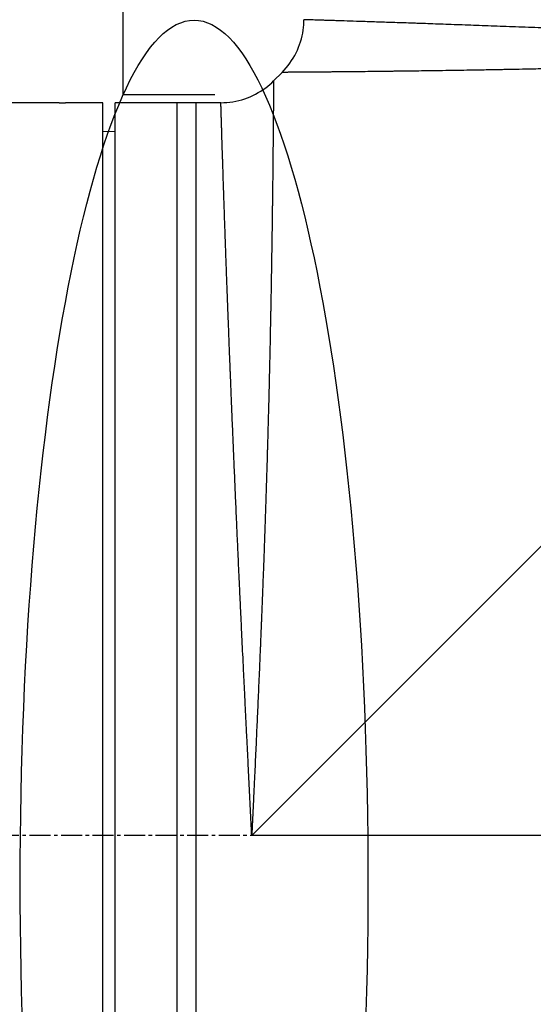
# Model space of a CAD drawing. Header units: millimetres. Extents: x 0 to 4378, y 0 to 2376.
# Tile 437 of 656: x 1530 to 1572, y 1222 to 1302. Entities that reach past the tile are written whole.
import ezdxf

# ---------------------------------------------------------------- set-up
doc = ezdxf.new("R2010")
doc.units = ezdxf.units.MM
doc.header["$LTSCALE"] = 0.2
doc.linetypes.add('CENTER2', pattern=[1.125, 0.75, -0.125, 0.125, -0.125])
doc.layers.add('02_Center Line', color=1, linetype='CENTER2')
doc.layers.add('13_After Rev.Num.', color=6, linetype='Continuous')
doc.styles.add('Rainbow-4.0 Style', font='malgunsl.ttf')
doc.dimstyles.new('Rainbow-4.0 Style', dxfattribs={"dimtxt": 3.5, "dimasz": 2.5, "dimexe": 1, "dimexo": 1, "dimgap": 1, "dimtad": 1, "dimdsep": 46, "dimtxsty": 'Rainbow-4.0 Style', "dimcen": 0, "dimclrd": 251, "dimclre": 251, "dimclrt": 7, "dimazin": 3, "dimtp": 0.1, "dimtm": 0.1, "dimtfac": 0.61, "dimtmove": 0, "dimatfit": 3, "dimfxl": 1, "dimlwd": -1, "dimlwe": -1, "dimarcsym": 1})

# ---------------------------------------------------------------- blocks, each defined once
blk = doc.blocks.new('*D124')
at = {"color": 251, "linetype": 'ByBlock', "transparency": 16777216}
for p, q in [((1483.192, 1869.115), (1834.854, 1869.115)), ((1829.854, 681.615), (1829.854, 1856.615)), ((1617.144, 669.115), (1834.854, 669.115))]:
    blk.add_line(p, q, dxfattribs=at)
at = {"color": 251, "transparency": 16777216}
for points in [[(1827.77, 1856.615), (1831.937, 1856.615), (1829.854, 1869.115)], [(1827.77, 681.615), (1831.937, 681.615), (1829.854, 669.115)]]:
    blk.add_solid(points, dxfattribs=at)
at = {"layer": 'Defpoints', "color": 0, "transparency": 16777216}
for p in [(1478.192, 1869.115), (1829.854, 1869.115), (1612.144, 669.115)]:
    blk.add_point(p, dxfattribs=at)
at = {"color": 7, "transparency": 16777216, "insert": (1815.753, 1269.115), "char_height": 17.5, "attachment_point": 5, "rotation": 90, "style": 'Rainbow-4.0 Style'}
blk.add_mtext('1200', dxfattribs=at)
blk = doc.blocks.new('*D128')
at = {"color": 251, "linetype": 'ByBlock', "transparency": 16777216}
for p, q in [((1612.144, 1499.208), (1612.144, 1484.303)), ((1463.744, 1300.63), (1463.744, 1494.303)), ((1599.644, 1489.303), (1476.244, 1489.303))]:
    blk.add_line(p, q, dxfattribs=at)
at = {"color": 251, "transparency": 16777216}
for points in [[(1476.244, 1491.386), (1476.244, 1487.219), (1463.744, 1489.303)], [(1599.644, 1491.386), (1599.644, 1487.219), (1612.144, 1489.303)]]:
    blk.add_solid(points, dxfattribs=at)
at = {"layer": 'Defpoints', "color": 0, "transparency": 16777216}
for p in [(1612.144, 1504.208), (1463.744, 1489.303), (1463.744, 1295.63)]:
    blk.add_point(p, dxfattribs=at)
at = {"color": 7, "transparency": 16777216, "insert": (1537.944, 1503.404), "char_height": 17.5, "attachment_point": 5, "style": 'Rainbow-4.0 Style'}
blk.add_mtext('148.4', dxfattribs=at)
blk = doc.blocks.new('A$C078f5041')
for p, q in [((-63.2, 736.1), (0, 799.3)), ((-61.443, 796.857), (-60.757, 797.543)), ((-78.7, 795.1), (-103.966, 795.1)), ((-75.2, 795.098), (-78.2, 795.098)), ((-75.2, 677.102), (-75.2, 795.098)), ((-74.2, 677.1), (-74.2, 795.1)), ((-65.685, 795.1), (-74.2, 795.1)), ((-69.2, 677.1), (-69.2, 795.1)), ((-67.7, 795.1), (-67.7, 677.1)), ((-75.2, 792.795), (-74.2, 792.813)), ((-0.175, 736.1), (-63.2, 736.1))]:
    blk.add_line(p, q)
for points, knots in [([(-60.757, 797.543), (-60.299, 798.001), (-59.911, 798.542), (-59.34, 799.694), (-59.147, 800.318), (-59.02, 801.225), (-59, 801.506), (-59, 801.785)], [0, 0, 0, 0, 0.1945418, 0.1945418, 0.385603, 0.385603, 0.4694914, 0.4694914, 0.4694914, 0.4694914]), ([(0, 799.3), (-0.015, 799.301), (-0.045, 799.302), (-0.106, 799.305), (-0.212, 799.31), (-0.364, 799.318), (-0.546, 799.326), (-0.789, 799.338), (-1.093, 799.353), (-1.578, 799.377), (-2.183, 799.406), (-2.908, 799.442), (-3.631, 799.478), (-4.593, 799.526), (-5.792, 799.586), (-7.225, 799.657), (-8.652, 799.728), (-10.073, 799.798), (-11.96, 799.891), (-13.835, 799.981), (-15.698, 800.07), (-16.858, 800.124), (-17.782, 800.168), (-18.474, 800.201), (-19.165, 800.233), (-19.854, 800.265), (-20.539, 800.297), (-21.446, 800.339), (-22.569, 800.391), (-23.899, 800.451), (-25.65, 800.53), (-27.795, 800.624), (-29.884, 800.715), (-31.521, 800.784), (-32.732, 800.836), (-33.925, 800.885), (-35.101, 800.933), (-36.066, 800.972), (-36.83, 801.003), (-37.587, 801.033), (-38.515, 801.07), (-39.603, 801.112), (-40.663, 801.154), (-42.042, 801.206), (-43.7, 801.268), (-45.27, 801.326), (-46.473, 801.369), (-47.349, 801.4), (-48.198, 801.431), (-49.021, 801.459), (-49.684, 801.482), (-50.201, 801.5), (-50.707, 801.517), (-51.318, 801.538), (-52.252, 801.569), (-53.336, 801.605), (-54.506, 801.644), (-55.547, 801.677), (-56.305, 801.701), (-56.846, 801.718), (-57.156, 801.728), (-57.387, 801.735), (-57.552, 801.741), (-57.709, 801.746), (-57.906, 801.752), (-58.129, 801.759), (-58.438, 801.768), (-58.677, 801.775), (-58.844, 801.78), (-58.934, 801.783), (-58.979, 801.785), (-58.997, 801.785), (-59, 801.785), (-59, 801.785), (-59, 801.785)], [-0.0000644, -0.0000644, -0.0000644, -0.0000644, -0.0000148, 0.0000348, 0.000134, 0.0003324, 0.0005308, 0.0007292, 0.001126, 0.0015228, 0.0023163, 0.0031099, 0.0039035, 0.0046971, 0.0062842, 0.0078714, 0.0094585, 0.0110457, 0.0126328, 0.0158071, 0.0173942, 0.0189814, 0.019775, 0.0205685, 0.0213621, 0.0221557, 0.0229493, 0.0237428, 0.02533, 0.0269171, 0.0285043, 0.0316786, 0.0348529, 0.03644, 0.0380272, 0.0396143, 0.0412015, 0.0427886, 0.0435822, 0.0443758, 0.0459629, 0.04755, 0.0491372, 0.0507243, 0.0538986, 0.0570729, 0.0586601, 0.0602472, 0.0618344, 0.0634215, 0.0650087, 0.0658022, 0.0665958, 0.068183, 0.0697701, 0.0729444, 0.0761187, 0.079293, 0.0824673, 0.0840544, 0.0856416, 0.0864352, 0.0872287, 0.0880223, 0.0888159, 0.090403, 0.0919902, 0.0951645, 0.0967516, 0.0983388, 0.0999259, 0.1007195, 0.1015131, 0.1015159, 0.1015159, 0.1015159, 0.1015159]), ([(0, 799.3), (-0.121, 799.294), (-0.244, 799.288), (-0.366, 799.282), (-0.488, 799.276), (-0.61, 799.27), (-0.732, 799.264), (-0.977, 799.252), (-1.22, 799.241), (-1.463, 799.229), (-1.713, 799.217), (-1.962, 799.205), (-2.211, 799.193), (-2.448, 799.182), (-2.685, 799.17), (-2.92, 799.159), (-3.408, 799.136), (-3.892, 799.113), (-4.372, 799.091), (-4.381, 799.09), (-4.39, 799.09), (-4.399, 799.09), (-4.875, 799.067), (-5.349, 799.045), (-5.819, 799.024), (-6.793, 798.979), (-7.753, 798.935), (-8.696, 798.892), (-8.701, 798.892), (-8.705, 798.892), (-8.709, 798.892), (-9.423, 798.86), (-10.128, 798.828), (-10.824, 798.797), (-11.068, 798.787), (-11.312, 798.776), (-11.554, 798.765), (-11.726, 798.758), (-11.897, 798.751), (-12.067, 798.743), (-12.757, 798.714), (-13.438, 798.685), (-14.108, 798.656), (-14.203, 798.652), (-14.298, 798.648), (-14.393, 798.645), (-14.973, 798.62), (-15.546, 798.597), (-16.111, 798.574), (-16.483, 798.559), (-16.851, 798.544), (-17.215, 798.529), (-17.508, 798.517), (-17.798, 798.506), (-18.086, 798.494), (-18.265, 798.487), (-18.443, 798.48), (-18.62, 798.474), (-19.091, 798.455), (-19.557, 798.437), (-20.016, 798.42), (-20.659, 798.395), (-21.291, 798.371), (-21.911, 798.349), (-22.204, 798.338), (-22.494, 798.327), (-22.781, 798.317), (-23.053, 798.307), (-23.323, 798.297), (-23.591, 798.288), (-24.198, 798.266), (-24.793, 798.245), (-25.377, 798.225), (-25.411, 798.224), (-25.445, 798.223), (-25.479, 798.222), (-26.035, 798.203), (-26.579, 798.185), (-27.114, 798.167), (-27.452, 798.156), (-27.786, 798.145), (-28.116, 798.135), (-28.346, 798.127), (-28.574, 798.12), (-28.8, 798.113), (-29.361, 798.096), (-29.91, 798.079), (-30.446, 798.063), (-30.528, 798.06), (-30.61, 798.058), (-30.691, 798.055), (-31.148, 798.042), (-31.596, 798.029), (-32.035, 798.016), (-32.432, 798.005), (-32.822, 797.994), (-33.204, 797.984), (-33.329, 797.98), (-33.452, 797.977), (-33.575, 797.974), (-33.758, 797.969), (-33.94, 797.964), (-34.12, 797.959), (-34.613, 797.946), (-35.094, 797.934), (-35.563, 797.922), (-35.593, 797.921), (-35.623, 797.92), (-35.653, 797.92), (-36.063, 797.909), (-36.463, 797.9), (-36.853, 797.89), (-36.885, 797.889), (-36.917, 797.889), (-36.949, 797.888), (-37.32, 797.879), (-37.682, 797.871), (-38.036, 797.863), (-38.13, 797.861), (-38.224, 797.858), (-38.316, 797.856), (-38.755, 797.847), (-39.181, 797.837), (-39.594, 797.828), (-39.843, 797.823), (-40.087, 797.818), (-40.326, 797.813), (-40.493, 797.81), (-40.658, 797.806), (-40.821, 797.803), (-41.21, 797.795), (-41.587, 797.788), (-41.952, 797.781), (-42.013, 797.78), (-42.074, 797.778), (-42.137, 797.777), (-42.197, 797.776), (-42.26, 797.775), (-42.325, 797.774), (-42.384, 797.773), (-42.445, 797.771), (-42.51, 797.77), (-42.514, 797.77), (-42.517, 797.77), (-42.52, 797.77), (-42.535, 797.77), (-42.551, 797.769), (-42.566, 797.769), (-42.632, 797.768), (-42.704, 797.767), (-42.779, 797.765), (-42.85, 797.764), (-42.925, 797.762), (-43.001, 797.761), (-43.075, 797.76), (-43.15, 797.758), (-43.225, 797.757), (-43.238, 797.757), (-43.251, 797.756), (-43.263, 797.756), (-43.681, 797.748), (-44.086, 797.741), (-44.479, 797.734), (-44.516, 797.734), (-44.553, 797.733), (-44.589, 797.732), (-44.949, 797.726), (-45.299, 797.72), (-45.638, 797.714), (-45.955, 797.709), (-46.263, 797.704), (-46.563, 797.699), (-46.635, 797.698), (-46.706, 797.697), (-46.776, 797.696), (-47.139, 797.69), (-47.49, 797.685), (-47.829, 797.68), (-48.034, 797.677), (-48.234, 797.674), (-48.43, 797.671), (-48.566, 797.67), (-48.7, 797.668), (-48.832, 797.666), (-49.148, 797.661), (-49.452, 797.657), (-49.746, 797.653), (-49.806, 797.653), (-49.866, 797.652), (-49.926, 797.651), (-49.985, 797.65), (-50.045, 797.649), (-50.106, 797.649), (-50.133, 797.648), (-50.161, 797.648), (-50.189, 797.647), (-50.195, 797.647), (-50.201, 797.647), (-50.208, 797.647), (-50.271, 797.646), (-50.337, 797.646), (-50.404, 797.645), (-50.47, 797.644), (-50.536, 797.643), (-50.603, 797.642), (-50.641, 797.642), (-50.679, 797.641), (-50.716, 797.641), (-50.821, 797.639), (-50.925, 797.638), (-51.027, 797.636), (-51.245, 797.634), (-51.458, 797.631), (-51.666, 797.628), (-51.723, 797.628), (-51.78, 797.627), (-51.836, 797.626), (-52.087, 797.623), (-52.33, 797.62), (-52.566, 797.617), (-52.837, 797.614), (-53.098, 797.611), (-53.35, 797.608), (-53.384, 797.608), (-53.418, 797.607), (-53.452, 797.607), (-53.732, 797.604), (-54.001, 797.601), (-54.259, 797.598), (-54.419, 797.597), (-54.574, 797.595), (-54.726, 797.594), (-54.827, 797.593), (-54.926, 797.592), (-55.024, 797.591), (-55.261, 797.589), (-55.488, 797.587), (-55.704, 797.585), (-55.757, 797.584), (-55.809, 797.584), (-55.861, 797.583), (-55.896, 797.583), (-55.932, 797.582), (-55.968, 797.582), (-56.019, 797.582), (-56.071, 797.581), (-56.123, 797.581), (-56.158, 797.58), (-56.194, 797.58), (-56.229, 797.58), (-56.41, 797.578), (-56.586, 797.576), (-56.758, 797.574), (-56.863, 797.573), (-56.966, 797.573), (-57.067, 797.572), (-57.129, 797.571), (-57.189, 797.57), (-57.25, 797.57), (-57.407, 797.569), (-57.561, 797.567), (-57.71, 797.566), (-57.745, 797.566), (-57.779, 797.565), (-57.813, 797.565), (-57.849, 797.565), (-57.885, 797.565), (-57.918, 797.564), (-57.952, 797.564), (-57.983, 797.564), (-58.013, 797.564), (-58.019, 797.563), (-58.026, 797.563), (-58.032, 797.563), (-58.047, 797.563), (-58.061, 797.563), (-58.075, 797.563), (-58.095, 797.563), (-58.114, 797.563), (-58.133, 797.562), (-58.146, 797.562), (-58.159, 797.562), (-58.173, 797.562), (-58.224, 797.561), (-58.279, 797.561), (-58.336, 797.56), (-58.395, 797.56), (-58.457, 797.559), (-58.521, 797.558), (-58.587, 797.558), (-58.656, 797.557), (-58.727, 797.556), (-58.77, 797.556), (-58.814, 797.556), (-58.859, 797.555), (-58.887, 797.555), (-58.916, 797.555), (-58.945, 797.555), (-59.017, 797.554), (-59.09, 797.554), (-59.165, 797.554), (-59.237, 797.553), (-59.309, 797.553), (-59.382, 797.553), (-59.414, 797.552), (-59.445, 797.552), (-59.476, 797.552), (-59.497, 797.552), (-59.518, 797.552), (-59.538, 797.552), (-59.558, 797.551), (-59.576, 797.551), (-59.593, 797.551), (-59.601, 797.551), (-59.608, 797.551), (-59.615, 797.551), (-59.674, 797.551), (-59.729, 797.55), (-59.78, 797.55), (-59.832, 797.55), (-59.88, 797.55), (-59.926, 797.55), (-59.972, 797.549), (-60.015, 797.549), (-60.055, 797.549), (-60.06, 797.549), (-60.065, 797.549), (-60.07, 797.549), (-60.105, 797.548), (-60.138, 797.548), (-60.169, 797.548), (-60.205, 797.548), (-60.238, 797.547), (-60.269, 797.547), (-60.301, 797.546), (-60.33, 797.546), (-60.356, 797.546), (-60.383, 797.545), (-60.407, 797.545), (-60.428, 797.545), (-60.433, 797.545), (-60.438, 797.545), (-60.443, 797.545), (-60.446, 797.545), (-60.449, 797.545), (-60.452, 797.545), (-60.453, 797.545), (-60.454, 797.545), (-60.455, 797.545), (-60.469, 797.544), (-60.483, 797.544), (-60.497, 797.544), (-60.51, 797.544), (-60.523, 797.544), (-60.536, 797.544), (-60.54, 797.544), (-60.544, 797.544), (-60.548, 797.544), (-60.578, 797.544), (-60.605, 797.544), (-60.628, 797.544), (-60.648, 797.544), (-60.665, 797.544), (-60.68, 797.544), (-60.682, 797.544), (-60.685, 797.544), (-60.687, 797.544), (-60.704, 797.544), (-60.718, 797.543), (-60.729, 797.543), (-60.732, 797.543), (-60.735, 797.543), (-60.738, 797.543), (-60.744, 797.543), (-60.748, 797.543), (-60.751, 797.543), (-60.755, 797.543), (-60.757, 797.543), (-60.757, 797.543), (-60.757, 797.543), (-60.757, 797.543), (-60.757, 797.543)], [0, 0, 0, 0, 0.0014582, 0.0014582, 0.0014582, 0.0029295, 0.0029295, 0.0029295, 0.0058987, 0.0058987, 0.0058987, 0.0089592, 0.0089592, 0.0089592, 0.0118693, 0.0118693, 0.0118693, 0.0178873, 0.0178873, 0.0178873, 0.017997, 0.017997, 0.017997, 0.0239681, 0.0239681, 0.0239681, 0.0363443, 0.0363443, 0.0363443, 0.0364008, 0.0364008, 0.0364008, 0.0457618, 0.0457618, 0.0457618, 0.0490535, 0.0490535, 0.0490535, 0.0513847, 0.0513847, 0.0513847, 0.0608221, 0.0608221, 0.0608221, 0.0621609, 0.0621609, 0.0621609, 0.0703585, 0.0703585, 0.0703585, 0.0757423, 0.0757423, 0.0757423, 0.0800603, 0.0800603, 0.0800603, 0.0827366, 0.0827366, 0.0827366, 0.0898577, 0.0898577, 0.0898577, 0.0998212, 0.0998212, 0.0998212, 0.1045193, 0.1045193, 0.1045193, 0.1089687, 0.1089687, 0.1089687, 0.1190636, 0.1190636, 0.1190636, 0.119652, 0.119652, 0.119652, 0.1292845, 0.1292845, 0.1292845, 0.1353798, 0.1353798, 0.1353798, 0.1396373, 0.1396373, 0.1396373, 0.1501983, 0.1501983, 0.1501983, 0.1518151, 0.1518151, 0.1518151, 0.1608855, 0.1608855, 0.1608855, 0.1690935, 0.1690935, 0.1690935, 0.1717653, 0.1717653, 0.1717653, 0.1757473, 0.1757473, 0.1757473, 0.1866814, 0.1866814, 0.1866814, 0.187386, 0.187386, 0.187386, 0.1969813, 0.1969813, 0.1969813, 0.1977672, 0.1977672, 0.1977672, 0.2069115, 0.2069115, 0.2069115, 0.2093349, 0.2093349, 0.2093349, 0.2208126, 0.2208126, 0.2208126, 0.2277152, 0.2277152, 0.2277152, 0.2325259, 0.2325259, 0.2325259, 0.244038, 0.244038, 0.244038, 0.2459654, 0.2459654, 0.2459654, 0.2478421, 0.2478421, 0.2478421, 0.2495275, 0.2495275, 0.2495275, 0.249613, 0.249613, 0.249613, 0.25, 0.25, 0.25, 0.2516476, 0.2516476, 0.2516476, 0.2532106, 0.2532106, 0.2532106, 0.2547284, 0.2547284, 0.2547284, 0.2549863, 0.2549863, 0.2549863, 0.2634289, 0.2634289, 0.2634289, 0.2642221, 0.2642221, 0.2642221, 0.271998, 0.271998, 0.271998, 0.2792489, 0.2792489, 0.2792489, 0.280977, 0.280977, 0.280977, 0.289879, 0.289879, 0.289879, 0.2952613, 0.2952613, 0.2952613, 0.2989833, 0.2989833, 0.2989833, 0.3079141, 0.3079141, 0.3079141, 0.3097461, 0.3097461, 0.3097461, 0.311532, 0.311532, 0.311532, 0.3123289, 0.3123289, 0.3123289, 0.3125, 0.3125, 0.3125, 0.314287, 0.314287, 0.314287, 0.3160237, 0.3160237, 0.3160237, 0.3170092, 0.3170092, 0.3170092, 0.3197491, 0.3197491, 0.3197491, 0.3255668, 0.3255668, 0.3255668, 0.3271661, 0.3271661, 0.3271661, 0.334276, 0.334276, 0.334276, 0.3424225, 0.3424225, 0.3424225, 0.3435236, 0.3435236, 0.3435236, 0.3526653, 0.3526653, 0.3526653, 0.3583233, 0.3583233, 0.3583233, 0.3620964, 0.3620964, 0.3620964, 0.3712664, 0.3712664, 0.3712664, 0.3734883, 0.3734883, 0.3734883, 0.375, 0.375, 0.375, 0.3771713, 0.3771713, 0.3771713, 0.3786541, 0.3786541, 0.3786541, 0.3861963, 0.3861963, 0.3861963, 0.3907929, 0.3907929, 0.3907929, 0.3935778, 0.3935778, 0.3935778, 0.400871, 0.400871, 0.400871, 0.4025851, 0.4025851, 0.4025851, 0.4044176, 0.4044176, 0.4044176, 0.40625, 0.40625, 0.40625, 0.4066581, 0.4066581, 0.4066581, 0.4076462, 0.4076462, 0.4076462, 0.4091263, 0.4091263, 0.4091263, 0.4101731, 0.4101731, 0.4101731, 0.4141681, 0.4141681, 0.4141681, 0.4182493, 0.4182493, 0.4182493, 0.4224378, 0.4224378, 0.4224378, 0.4249963, 0.4249963, 0.4249963, 0.4266301, 0.4266301, 0.4266301, 0.430698, 0.430698, 0.430698, 0.4346489, 0.4346489, 0.4346489, 0.4363565, 0.4363565, 0.4363565, 0.4375, 0.4375, 0.4375, 0.4385807, 0.4385807, 0.4385807, 0.4390424, 0.4390424, 0.4390424, 0.4427333, 0.4427333, 0.4427333, 0.4465086, 0.4465086, 0.4465086, 0.4503746, 0.4503746, 0.4503746, 0.4508698, 0.4508698, 0.4508698, 0.4543379, 0.4543379, 0.4543379, 0.4584538, 0.4584538, 0.4584538, 0.4627825, 0.4627825, 0.4627825, 0.4671111, 0.4671111, 0.4671111, 0.4680758, 0.4680758, 0.4680758, 0.4685907, 0.4685907, 0.4685907, 0.46875, 0.46875, 0.46875, 0.4709648, 0.4709648, 0.4709648, 0.4731517, 0.4731517, 0.4731517, 0.4738308, 0.4738308, 0.4738308, 0.4792309, 0.4792309, 0.4792309, 0.4837924, 0.4837924, 0.4837924, 0.4845502, 0.4845502, 0.4845502, 0.4900434, 0.4900434, 0.4900434, 0.491732, 0.491732, 0.491732, 0.4954313, 0.4954313, 0.4954313, 0.5, 0.5, 0.5, 0.5000148, 0.5000148, 0.5000148, 0.5000148]), ([(-65.685, 795.1), (-65.037, 795.1), (-64.38, 795.208), (-63.162, 795.619), (-62.585, 795.924), (-61.852, 796.475), (-61.64, 796.66), (-61.443, 796.857)], [0, 0, 0, 0, 0.1945418, 0.1945418, 0.385603, 0.385603, 0.4694914, 0.4694914, 0.4694914, 0.4694914]), ([(-61.443, 796.857), (-61.443, 796.857), (-61.443, 796.857), (-61.443, 796.857), (-61.443, 796.854), (-61.443, 796.845), (-61.443, 796.842), (-61.443, 796.833), (-61.443, 796.827), (-61.443, 796.81), (-61.444, 796.796), (-61.444, 796.779), (-61.444, 796.778), (-61.444, 796.759), (-61.444, 796.739), (-61.444, 796.692), (-61.444, 796.665), (-61.444, 796.627), (-61.444, 796.618), (-61.444, 796.599), (-61.444, 796.589), (-61.444, 796.574), (-61.444, 796.569), (-61.445, 796.56), (-61.445, 796.556), (-61.445, 796.542), (-61.445, 796.533), (-61.445, 796.515), (-61.445, 796.505), (-61.445, 796.494), (-61.445, 796.493), (-61.446, 796.467), (-61.446, 796.441), (-61.447, 796.383), (-61.447, 796.352), (-61.448, 796.285), (-61.448, 796.249), (-61.448, 796.197), (-61.449, 796.184), (-61.449, 796.144), (-61.449, 796.117), (-61.449, 796.045), (-61.45, 796), (-61.45, 795.902), (-61.45, 795.851), (-61.451, 795.77), (-61.451, 795.743), (-61.451, 795.703), (-61.451, 795.691), (-61.451, 795.673), (-61.451, 795.669), (-61.451, 795.656), (-61.452, 795.648), (-61.452, 795.601), (-61.452, 795.562), (-61.452, 795.498), (-61.453, 795.473), (-61.453, 795.393), (-61.453, 795.338), (-61.454, 795.265), (-61.454, 795.248), (-61.454, 795.174), (-61.455, 795.118), (-61.455, 795.047), (-61.455, 795.031), (-61.456, 794.996), (-61.456, 794.977), (-61.456, 794.899), (-61.457, 794.842), (-61.458, 794.73), (-61.458, 794.676), (-61.459, 794.566), (-61.459, 794.511), (-61.461, 794.406), (-61.461, 794.357), (-61.462, 794.294), (-61.462, 794.278), (-61.462, 794.243), (-61.463, 794.226), (-61.463, 794.194), (-61.463, 794.179), (-61.463, 794.153), (-61.463, 794.142), (-61.464, 794.094), (-61.464, 794.055), (-61.465, 793.973), (-61.465, 793.93), (-61.466, 793.843), (-61.466, 793.798), (-61.468, 793.602), (-61.469, 793.447), (-61.471, 793.248), (-61.471, 793.208), (-61.473, 793.043), (-61.474, 792.916), (-61.477, 792.638), (-61.478, 792.485), (-61.48, 792.289), (-61.48, 792.248), (-61.481, 792.191), (-61.481, 792.174), (-61.481, 792.127), (-61.482, 792.096), (-61.483, 791.953), (-61.484, 791.839), (-61.486, 791.641), (-61.487, 791.558), (-61.49, 791.266), (-61.492, 791.05), (-61.494, 790.798), (-61.494, 790.771), (-61.497, 790.494), (-61.5, 790.235), (-61.504, 789.797), (-61.506, 789.626), (-61.509, 789.35), (-61.51, 789.249), (-61.515, 788.867), (-61.518, 788.577), (-61.523, 788.165), (-61.525, 788.051), (-61.528, 787.766), (-61.531, 787.592), (-61.533, 787.398), (-61.533, 787.381), (-61.534, 787.286), (-61.535, 787.207), (-61.538, 787.025), (-61.539, 786.921), (-61.541, 786.765), (-61.542, 786.713), (-61.543, 786.609), (-61.544, 786.557), (-61.545, 786.5), (-61.545, 786.491), (-61.546, 786.418), (-61.547, 786.354), (-61.549, 786.182), (-61.55, 786.076), (-61.553, 785.861), (-61.555, 785.754), (-61.556, 785.618), (-61.557, 785.592), (-61.561, 785.259), (-61.566, 784.941), (-61.571, 784.584), (-61.571, 784.557), (-61.576, 784.23), (-61.58, 783.92), (-61.59, 783.297), (-61.594, 782.985), (-61.6, 782.623), (-61.601, 782.583), (-61.607, 782.183), (-61.613, 781.811), (-61.624, 781.186), (-61.628, 780.94), (-61.635, 780.549), (-61.637, 780.407), (-61.645, 779.97), (-61.65, 779.67), (-61.657, 779.3), (-61.658, 779.236), (-61.661, 779.109), (-61.662, 779.045), (-61.664, 778.954), (-61.664, 778.923), (-61.667, 778.799), (-61.668, 778.704), (-61.672, 778.494), (-61.674, 778.38), (-61.679, 778.151), (-61.681, 778.037), (-61.684, 777.871), (-61.685, 777.82), (-61.693, 777.399), (-61.701, 777.018), (-61.71, 776.558), (-61.711, 776.492), (-61.719, 776.099), (-61.726, 775.764), (-61.742, 775.014), (-61.751, 774.597), (-61.761, 774.157), (-61.761, 774.147), (-61.767, 773.925), (-61.771, 773.709), (-61.781, 773.314), (-61.785, 773.135), (-61.793, 772.807), (-61.796, 772.658), (-61.806, 772.261), (-61.812, 772.009), (-61.826, 771.449), (-61.834, 771.138), (-61.854, 770.358), (-61.866, 769.881), (-61.88, 769.363), (-61.881, 769.334), (-61.894, 768.854), (-61.907, 768.392), (-61.927, 767.677), (-61.934, 767.431), (-61.945, 767.053), (-61.948, 766.923), (-61.964, 766.396), (-61.975, 765.993), (-62.001, 765.136), (-62.015, 764.68), (-62.033, 764.125), (-62.036, 764.033), (-62.057, 763.387), (-62.075, 762.822), (-62.102, 762.025), (-62.109, 761.803), (-62.129, 761.226), (-62.141, 760.868), (-62.163, 760.238), (-62.173, 759.968), (-62.185, 759.617), (-62.188, 759.538), (-62.194, 759.379), (-62.197, 759.301), (-62.2, 759.204), (-62.201, 759.181), (-62.205, 759.066), (-62.208, 758.974), (-62.219, 758.684), (-62.226, 758.488), (-62.24, 758.096), (-62.248, 757.901), (-62.261, 757.533), (-62.268, 757.361), (-62.287, 756.836), (-62.301, 756.48), (-62.326, 755.822), (-62.338, 755.521), (-62.356, 755.052), (-62.363, 754.887), (-62.386, 754.28), (-62.404, 753.836), (-62.423, 753.363), (-62.425, 753.305), (-62.428, 753.247), (-62.452, 752.639), (-62.476, 752.057), (-62.505, 751.368), (-62.509, 751.267), (-62.523, 750.942), (-62.532, 750.718), (-62.562, 750.028), (-62.582, 749.558), (-62.623, 748.611), (-62.645, 748.135), (-62.695, 747.004), (-62.724, 746.346), (-62.767, 745.387), (-62.78, 745.093), (-62.821, 744.188), (-62.848, 743.574), (-62.892, 742.611), (-62.908, 742.266), (-62.94, 741.583), (-62.955, 741.245), (-62.978, 740.761), (-62.985, 740.617), (-63.005, 740.184), (-63.018, 739.894), (-63.041, 739.409), (-63.05, 739.215), (-63.082, 738.537), (-63.106, 738.051), (-63.136, 737.428), (-63.142, 737.293), (-63.154, 737.049), (-63.159, 736.941), (-63.17, 736.71), (-63.176, 736.588), (-63.186, 736.387), (-63.19, 736.307), (-63.196, 736.185), (-63.198, 736.142), (-63.2, 736.1)], [0.500043, 0.500043, 0.500043, 0.500043, 0.500058, 0.500058, 0.5057686, 0.5057686, 0.508395, 0.508395, 0.5113476, 0.5113476, 0.5164052, 0.5164052, 0.5167342, 0.5167342, 0.5220254, 0.5220254, 0.5271797, 0.5271797, 0.5287113, 0.5287113, 0.5303162, 0.5303162, 0.53125, 0.53125, 0.5319662, 0.5319662, 0.533674, 0.533674, 0.5354161, 0.5354161, 0.5356727, 0.5356727, 0.5399715, 0.5399715, 0.5441518, 0.5441518, 0.5482206, 0.5482206, 0.5495578, 0.5495578, 0.5521381, 0.5521381, 0.5559755, 0.5559755, 0.5597029, 0.5597029, 0.5614637, 0.5614637, 0.5622335, 0.5622335, 0.5625, 0.5625, 0.562939, 0.562939, 0.5650757, 0.5650757, 0.5664062, 0.5664062, 0.5694074, 0.5694074, 0.5703636, 0.5703636, 0.5734662, 0.5734662, 0.5743915, 0.5743915, 0.5754812, 0.5754812, 0.5789036, 0.5789036, 0.5823341, 0.5823341, 0.5861825, 0.5861825, 0.5899662, 0.5899662, 0.5914138, 0.5914138, 0.5927656, 0.5927656, 0.59375, 0.59375, 0.5943853, 0.5943853, 0.5966149, 0.5966149, 0.5988245, 0.5988245, 0.601034, 0.601034, 0.6084151, 0.6084151, 0.6102757, 0.6102757, 0.6159665, 0.6159665, 0.6225557, 0.6225557, 0.6242814, 0.6242814, 0.625, 0.625, 0.626361, 0.626361, 0.6312151, 0.6312151, 0.6346429, 0.6346429, 0.6430327, 0.6430327, 0.6440623, 0.6440623, 0.6532744, 0.6532744, 0.6589683, 0.6589683, 0.6622065, 0.6622065, 0.6709933, 0.6709933, 0.6742699, 0.6742699, 0.6791188, 0.6791188, 0.6795786, 0.6795786, 0.6817124, 0.6817124, 0.6844623, 0.6844623, 0.6858193, 0.6858193, 0.6872431, 0.6872431, 0.6875, 0.6875, 0.6894457, 0.6894457, 0.692685, 0.692685, 0.6959343, 0.6959343, 0.6967163, 0.6967163, 0.7057878, 0.7057878, 0.706518, 0.706518, 0.7147153, 0.7147153, 0.7224637, 0.7224637, 0.7234298, 0.7234298, 0.7320289, 0.7320289, 0.7374297, 0.7374297, 0.7404536, 0.7404536, 0.7466289, 0.7466289, 0.7479034, 0.7479034, 0.7492698, 0.7492698, 0.75, 0.75, 0.7524681, 0.7524681, 0.7555299, 0.7555299, 0.7586167, 0.7586167, 0.7599799, 0.7599799, 0.7698225, 0.7698225, 0.7714515, 0.7714515, 0.7795271, 0.7795271, 0.7890209, 0.7890209, 0.7892428, 0.7892428, 0.7939229, 0.7939229, 0.7977128, 0.7977128, 0.8007925, 0.8007925, 0.8058847, 0.8058847, 0.8119618, 0.8119618, 0.8209024, 0.8209024, 0.8214338, 0.8214338, 0.8296548, 0.8296548, 0.8338864, 0.8338864, 0.8360889, 0.8360889, 0.8427513, 0.8427513, 0.8500036, 0.8500036, 0.8514377, 0.8514377, 0.8600265, 0.8600265, 0.8632984, 0.8632984, 0.8684772, 0.8684772, 0.8722986, 0.8722986, 0.8734066, 0.8734066, 0.8745972, 0.8745972, 0.875, 0.875, 0.8766584, 0.8766584, 0.8802451, 0.8802451, 0.8838662, 0.8838662, 0.8870584, 0.8870584, 0.8935654, 0.8935654, 0.8989855, 0.8989855, 0.9019284, 0.9019284, 0.9097258, 0.9097258, 0.9101366, 0.91073, 0.91073, 0.92067, 0.92067, 0.9223748, 0.9223748, 0.9261233, 0.9261233, 0.9338797, 0.9338797, 0.9416083, 0.9416083, 0.9520619, 0.9520619, 0.9566728, 0.9566728, 0.966138, 0.966138, 0.9713871, 0.9713871, 0.9764738, 0.9764738, 0.9786321, 0.9786321, 0.9829416, 0.9829416, 0.985812, 0.985812, 0.992934, 0.992934, 0.9948933, 0.9948933, 0.9964793, 0.9964793, 0.9982491, 0.9982491, 0.9993882, 0.9993882, 1, 1, 1, 1]), ([(-78.7, 795.1), (-78.7, 795.1), (-78.687, 795.1), (-78.636, 795.099), (-78.598, 795.099), (-78.509, 795.099), (-78.453, 795.098), (-78.33, 795.098), (-78.263, 795.098), (-78.2, 795.098)], [0.07533773, 0.07533773, 0.07533773, 0.07533773, 0.09417216, 0.09417216, 0.11300659, 0.11300659, 0.13184102, 0.13184102, 0.15067545, 0.15067545, 0.15067545, 0.15067545]), ([(-63.2, 736.1), (-63.205, 736.213), (-63.211, 736.327), (-63.217, 736.449), (-63.217, 736.457), (-63.224, 736.586), (-63.229, 736.707), (-63.247, 737.071), (-63.259, 737.314), (-63.295, 738.041), (-63.318, 738.525), (-63.366, 739.49), (-63.39, 739.972), (-63.438, 740.933), (-63.462, 741.412), (-63.521, 742.601), (-63.556, 743.309), (-63.604, 744.26), (-63.616, 744.506), (-63.663, 745.462), (-63.698, 746.17), (-63.744, 747.114), (-63.756, 747.351), (-63.801, 748.271), (-63.834, 748.953), (-63.879, 749.889), (-63.891, 750.144), (-63.94, 751.175), (-63.977, 751.947), (-64.02, 752.873), (-64.028, 753.031), (-64.057, 753.651), (-64.079, 754.113), (-64.116, 754.903), (-64.131, 755.232), (-64.153, 755.691), (-64.159, 755.822), (-64.2, 756.693), (-64.234, 757.426), (-64.275, 758.323), (-64.283, 758.495), (-64.318, 759.264), (-64.345, 759.856), (-64.384, 760.733), (-64.397, 761.022), (-64.44, 761.979), (-64.469, 762.642), (-64.506, 763.494), (-64.515, 763.689), (-64.551, 764.514), (-64.578, 765.138), (-64.614, 765.968), (-64.623, 766.18), (-64.658, 766.991), (-64.683, 767.585), (-64.717, 768.392), (-64.726, 768.611), (-64.762, 769.461), (-64.788, 770.086), (-64.82, 770.869), (-64.826, 771.034), (-64.849, 771.587), (-64.864, 771.973), (-64.891, 772.623), (-64.901, 772.889), (-64.916, 773.268), (-64.921, 773.382), (-64.946, 774.02), (-64.967, 774.535), (-64.995, 775.262), (-65.004, 775.481), (-65.033, 776.229), (-65.053, 776.75), (-65.079, 777.44), (-65.086, 777.617), (-65.112, 778.299), (-65.131, 778.795), (-65.155, 779.449), (-65.161, 779.616), (-65.185, 780.264), (-65.203, 780.736), (-65.225, 781.355), (-65.231, 781.511), (-65.253, 782.12), (-65.269, 782.565), (-65.29, 783.149), (-65.295, 783.297), (-65.315, 783.855), (-65.329, 784.256), (-65.348, 784.806), (-65.354, 784.962), (-65.369, 785.386), (-65.378, 785.651), (-65.393, 786.097), (-65.399, 786.28), (-65.408, 786.533), (-65.41, 786.606), (-65.423, 786.978), (-65.433, 787.268), (-65.449, 787.742), (-65.455, 787.929), (-65.474, 788.483), (-65.485, 788.838), (-65.499, 789.258), (-65.502, 789.337), (-65.515, 789.716), (-65.524, 790.006), (-65.537, 790.386), (-65.54, 790.486), (-65.552, 790.856), (-65.56, 791.115), (-65.571, 791.451), (-65.574, 791.539), (-65.585, 791.888), (-65.593, 792.137), (-65.602, 792.427), (-65.604, 792.481), (-65.611, 792.704), (-65.616, 792.866), (-65.624, 793.121), (-65.627, 793.218), (-65.633, 793.417), (-65.636, 793.517), (-65.642, 793.708), (-65.645, 793.799), (-65.649, 793.909), (-65.649, 793.932), (-65.654, 794.079), (-65.657, 794.193), (-65.662, 794.353), (-65.664, 794.405), (-65.669, 794.58), (-65.672, 794.687), (-65.675, 794.781), (-65.675, 794.786), (-65.676, 794.798), (-65.676, 794.806), (-65.678, 794.87), (-65.68, 794.918), (-65.681, 794.963), (-65.681, 794.967), (-65.682, 794.993), (-65.682, 795.012), (-65.684, 795.052), (-65.684, 795.07), (-65.685, 795.092), (-65.685, 795.098), (-65.685, 795.1), (-65.685, 795.1), (-65.685, 795.1), (-65.685, 795.1), (-65.685, 795.1)], [-0.00006369, -0.00006369, -0.00006369, -0.00006369, 0.0002749, 0.0002749, 0.00029662, 0.00029662, 0.00065685, 0.00065685, 0.00137732, 0.00137732, 0.00281827, 0.00281827, 0.00425922, 0.00425922, 0.00570016, 0.00570016, 0.00783713, 0.00783713, 0.00858206, 0.00858206, 0.01073937, 0.01073937, 0.01146394, 0.01146394, 0.01355714, 0.01355714, 0.01434579, 0.01434579, 0.016737, 0.016737, 0.01722762, 0.01722762, 0.01866853, 0.01866853, 0.0196979, 0.0196979, 0.02010944, 0.02010944, 0.02243826, 0.02243826, 0.02299122, 0.02299122, 0.0249203, 0.0249203, 0.02587297, 0.02587297, 0.02809219, 0.02809219, 0.02875467, 0.02875467, 0.03089929, 0.03089929, 0.03163635, 0.03163635, 0.03373459, 0.03373459, 0.03451799, 0.03451799, 0.03679202, 0.03679202, 0.03739959, 0.03739959, 0.03884037, 0.03884037, 0.0398437, 0.0398437, 0.04028115, 0.04028115, 0.04228828, 0.04228828, 0.04316269, 0.04316269, 0.04529937, 0.04529937, 0.0460442, 0.0460442, 0.04818518, 0.04818518, 0.04892569, 0.04892569, 0.05107588, 0.05107588, 0.05180715, 0.05180715, 0.05395211, 0.05395211, 0.05468859, 0.05468859, 0.05674516, 0.05674516, 0.05757, 0.05757, 0.0590107, 0.0590107, 0.06003317, 0.06003317, 0.0604514, 0.0604514, 0.06217071, 0.06217071, 0.06333278, 0.06333278, 0.06567107, 0.06567107, 0.06621415, 0.06621415, 0.06832469, 0.06832469, 0.06909551, 0.06909551, 0.07121332, 0.07121332, 0.07197686, 0.07197686, 0.07430989, 0.07430989, 0.07485828, 0.07485828, 0.07659556, 0.07659556, 0.0777399, 0.0777399, 0.07900778, 0.07900778, 0.08027502, 0.08027502, 0.08062151, 0.08062151, 0.08249886, 0.08249886, 0.08350313, 0.08350313, 0.0860261, 0.0860261, 0.08616834, 0.08616834, 0.08638474, 0.08638474, 0.08810796, 0.08810796, 0.08830066, 0.08830066, 0.08926636, 0.08926636, 0.09070485, 0.09070485, 0.09190928, 0.09190928, 0.09214797, 0.09214797, 0.09214862, 0.09214862, 0.09214862, 0.09214862])]:
    blk.add_open_spline(points, degree=3, knots=knots)
blk.add_open_spline([(-60.757, 797.543), (-60.757, 797.543), (-60.757, 797.543), (-60.757, 797.543)], degree=3)
at = {"layer": '02_Center Line', "ltscale": 11.288275}
blk.add_line((67.907, 736.1), (-222.906, 736.1), dxfattribs=at)
blk = doc.blocks.new('Blk$L1P0-3O23B')
for q in [(63.348, -1.674), (70.719, 5.697)]:
    blk.add_line((63.348, 5.697), q)
blk.add_ellipse((0, 0), major_axis=(69.345, 0), ratio=0.201954)

msp = doc.modelspace()

# ---------------------------------------------------------------- block references
msp.add_blockref('A$C078f5041', (1612.144, 499.915))
at = {"layer": '13_After Rev.Num.', "rotation": 90}
msp.add_blockref('Blk$L1P0-3O23B', (1544.3, 1232.317), dxfattribs=at)

# ---------------------------------------------------------------- dimensions: what is measured, and where the dimension line sits
dim = msp.add_linear_dim(base=(1829.854, 1869.115), p1=(1612.144, 669.115), p2=(1478.192, 1869.115), angle=90, dimstyle='Rainbow-4.0 Style', override={"dimscale": 5})
dim.commit()
dim.dimension.update_dxf_attribs({"geometry": '*D124', "text_midpoint": (1815.753, 1269.115)})
dim = msp.add_linear_dim(base=(1463.744, 1489.303), p1=(1612.144, 1504.208), p2=(1463.744, 1295.63), dimstyle='Rainbow-4.0 Style', override={"dimscale": 5})
dim.commit()
dim.dimension.update_dxf_attribs({"geometry": '*D128', "text_midpoint": (1537.944, 1503.404)})

doc.saveas('drawing.dxf')
